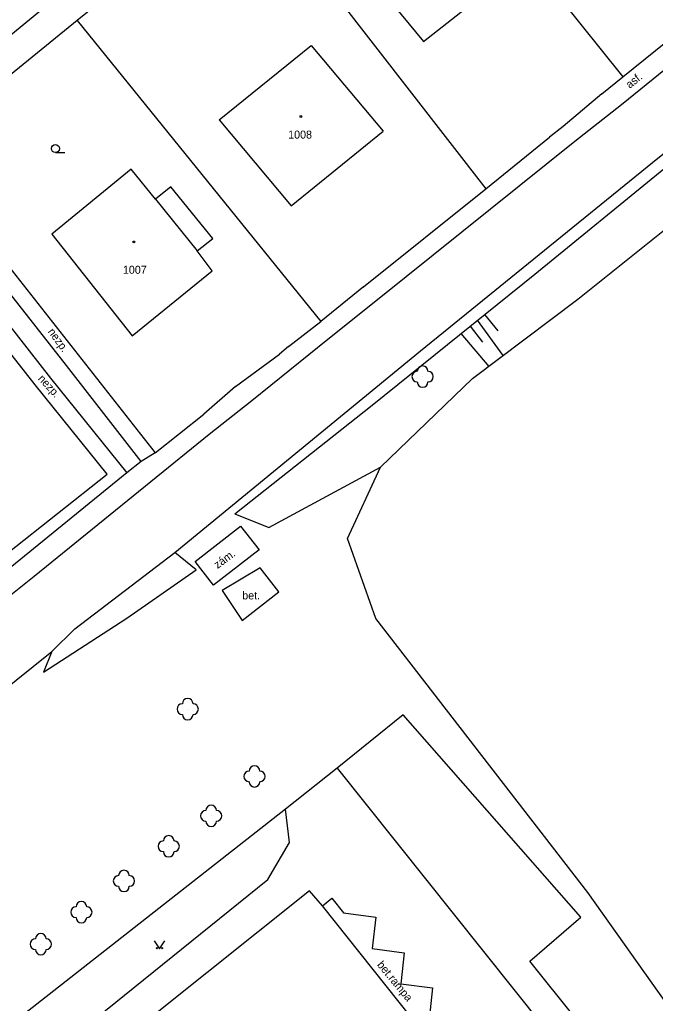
# Model space of a CAD drawing. Extents: x -794191 to -788944, y -1117087 to -1105044.
# Drawn here: x -791113 to -791053.4, y -1109663.1 to -1109570.9 of the extents above; entities that cross this region are included whole.
import ezdxf

# ---------------------------------------------------------------- set-up
doc = ezdxf.new("R2010")
doc.units = 0
for name, color, linetype in [('Doplněk polohopisu', 7, 'Continuous'), ('Hranice - ploty_ zdi', 7, 'Continuous'), ('Komunikace', 7, 'Continuous'), ('Pomocné popisy', 7, 'Continuous'), ('Popisy budov', 7, 'Continuous'), ('Stavební objekty', 7, 'Continuous'), ('Výškopis', 7, 'Continuous'), ('Zeleň', 7, 'Continuous'), ('Značky druhů budov', 7, 'Continuous'), ('Značky druhů pozemků', 7, 'Continuous'), ('Čísla popisná', 7, 'Continuous')]:
    doc.layers.add(name, color=color, linetype=linetype)

msp = doc.modelspace()

# ---------------------------------------------------------------- linework, layer by layer
at = {"layer": 'Doplněk polohopisu'}
for p, q in [((-791100.28, -1109611.48), (-791101.58, -1109612.29)), ((-791101.58, -1109612.29), (-791102.94, -1109613.36)), ((-791102.94, -1109613.36), (-791114.2, -1109622.54))]:
    msp.add_line(p, q, dxfattribs=at)
for points in [[(-791126.3, -1109583.7), (-791110.09, -1109604.48), (-791102.94, -1109613.36)], [(-791101.58, -1109612.29), (-791108.57, -1109603.31), (-791123.49, -1109584.31)]]:
    msp.add_lwpolyline(points, dxfattribs=at)
at = {"layer": 'Hranice - ploty_ zdi'}
for p, q in [((-791079.16, -1109547.95), (-791056.48, -1109576.24)), ((-791091.6, -1109558.02), (-791069.31, -1109586.73)), ((-791107.57, -1109570.96), (-791084.76, -1109599.17)), ((-791056.48, -1109576.24), (-791049.66, -1109570.74)), ((-791058.45, -1109577.83), (-791056.48, -1109576.24)), ((-791058.45, -1109577.83), (-791062.05, -1109580.91)), ((-791062.05, -1109580.91), (-791063.36, -1109581.88)), ((-791069.31, -1109586.73), (-791063.36, -1109581.88)), ((-791122.55, -1109583.15), (-791100.28, -1109611.48)), ((-791080.77, -1109595.91), (-791069.31, -1109586.73)), ((-791080.77, -1109595.91), (-791084.76, -1109599.17)), ((-791087.79, -1109601.52), (-791084.76, -1109599.17)), ((-791087.79, -1109601.52), (-791088.63, -1109602.22)), ((-791092.76, -1109605.27), (-791088.63, -1109602.22)), ((-791092.76, -1109605.27), (-791095.73, -1109607.87)), ((-791100.28, -1109611.48), (-791095.73, -1109607.87)), ((-791114.09, -1109620.87), (-791104.76, -1109613.49))]:
    msp.add_line(p, q, dxfattribs=at)
for points in [[(-791102.55, -1109544.45), (-791091.6, -1109558.02), (-791107.57, -1109570.96), (-791118.91, -1109580.17)], [(-791104.76, -1109613.49), (-791111.53, -1109605.11), (-791131.15, -1109580.08)], [(-791090.44, -1109622.25), (-791093.99, -1109624.39)], [(-791093.99, -1109624.39), (-791092.12, -1109627.21), (-791088.68, -1109624.52), (-791090.44, -1109622.25)], [(-791077.06, -1109636.04), (-791083.23, -1109641.04), (-791088.07, -1109644.89), (-791118.48, -1109668.73)], [(-791019.3, -1109716.53), (-791048.19, -1109680.35), (-791065.18, -1109659.13), (-791060.41, -1109655.01), (-791077.06, -1109636.04)]]:
    msp.add_lwpolyline(points, dxfattribs=at)
at = {"layer": 'Komunikace'}
for p, q in [((-791056.61, -1109578.82), (-791041.71, -1109566.78)), ((-791053.7, -1109584.26), (-791033.69, -1109568.27)), ((-791060.97, -1109582.27), (-791056.61, -1109578.82)), ((-791079.46, -1109597.12), (-791060.97, -1109582.27)), ((-791075.42, -1109601.92), (-791053.7, -1109584.26)), ((-791084.11, -1109600.83), (-791079.46, -1109597.12)), ((-791091.21, -1109606.58), (-791084.11, -1109600.83)), ((-791095.21, -1109609.72), (-791091.21, -1109606.58)), ((-791111.61, -1109623.05), (-791095.21, -1109609.72)), ((-791129.27, -1109637.06), (-791111.61, -1109623.05)), ((-791109.94, -1109630.11), (-791107.81, -1109627.99)), ((-791126.31, -1109643.16), (-791109.94, -1109630.11)), ((-791083.23, -1109641.04), (-791047.99, -1109685.19)), ((-791087.69, -1109647.99), (-791088.07, -1109644.89)), ((-791089.72, -1109651.47), (-791087.69, -1109647.99)), ((-791107.1, -1109665.49), (-791089.72, -1109651.47))]:
    msp.add_line(p, q, dxfattribs=at)
msp.add_lwpolyline([(-791107.81, -1109627.99), (-791098.45, -1109620.83), (-791075.42, -1109601.92)], dxfattribs=at)
msp.add_lwpolyline([(-791092.28, -1109618.34), (-791090.55, -1109620.56), (-791094.82, -1109623.87), (-791096.54, -1109621.66)], close=True, dxfattribs=at)
at = {"layer": 'Stavební objekty'}
for p, q in [((-791075.13, -1109572.92), (-791068.25, -1109567.47)), ((-791094.27, -1109580.28), (-791085.67, -1109573.3)), ((-791085.67, -1109573.3), (-791078.93, -1109581.34)), ((-791094.27, -1109580.28), (-791087.53, -1109588.32)), ((-791087.53, -1109588.32), (-791078.93, -1109581.34)), ((-791102.44, -1109600.5), (-791094.95, -1109594.41))]:
    msp.add_line(p, q, dxfattribs=at)
msp.add_lwpolyline([(-791108.22, -1109567.67), (-791114.72, -1109559.68), (-791122.44, -1109565.97), (-791115.93, -1109574.03)], close=True, dxfattribs=at)
for points in [[(-791068.25, -1109567.47), (-791074.35, -1109560.08), (-791076.24, -1109561.69), (-791077.38, -1109560.35), (-791081.95, -1109563.94), (-791080.93, -1109565.24), (-791081.26, -1109565.5), (-791075.13, -1109572.92)], [(-791100.24, -1109587.71), (-791102.51, -1109584.89), (-791109.95, -1109590.99), (-791102.44, -1109600.5)], [(-791098.81, -1109586.56), (-791100.24, -1109587.71), (-791096.33, -1109592.55)], [(-791094.95, -1109594.41), (-791096.33, -1109592.55), (-791094.89, -1109591.39), (-791098.81, -1109586.56)], [(-791091.67, -1109696.01), (-791066.87, -1109676.23), (-791067.52, -1109675.42), (-791069.16, -1109673.36), (-791084.62, -1109653.94), (-791085.81, -1109652.55), (-791105.06, -1109667.92)], [(-791084.62, -1109653.94), (-791083.73, -1109653.23), (-791082.63, -1109654.59), (-791079.6, -1109654.99), (-791079.95, -1109657.94), (-791076.97, -1109658.34), (-791077.28, -1109661.26), (-791074.3, -1109661.63), (-791074.62, -1109664.57), (-791071.65, -1109664.93), (-791071.99, -1109667.9), (-791069.02, -1109668.23), (-791069.31, -1109671.19)]]:
    msp.add_lwpolyline(points, dxfattribs=at)
at = {"layer": 'Výškopis'}
for p, q in [((-791079.96, -1109607.01), (-791064.72, -1109594.74)), ((-791069.42, -1109598.52), (-791068.17, -1109600.04)), ((-791070.79, -1109599.62), (-791069.63, -1109601.12)), ((-791067.69, -1109602.36), (-791070.09, -1109599.06)), ((-791071.64, -1109600.31), (-791069.02, -1109603.38)), ((-791092.8, -1109617.2), (-791079.96, -1109607.01)), ((-791092.8, -1109617.2), (-791089.64, -1109618.49))]:
    msp.add_line(p, q, dxfattribs=at)
for points in [[(-791064.72, -1109594.74), (-791028.46, -1109565.09), (-791022.22, -1109559.28)], [(-791089.64, -1109618.49), (-791079.16, -1109612.81), (-791070.55, -1109604.53), (-791060.69, -1109597.07), (-791051.49, -1109589.71), (-791042.27, -1109582.05)]]:
    msp.add_lwpolyline(points, dxfattribs=at)
at = {"layer": 'Zeleň'}
for points in [[(-790975.98, -1109753.09), (-790996.15, -1109741.5), (-791016.83, -1109713.65), (-791042.89, -1109676.47), (-791059.76, -1109652.7), (-791079.6, -1109627.01), (-791082.25, -1109619.52), (-791079.16, -1109612.81)], [(-791109.94, -1109630.11), (-791110.74, -1109632.03), (-791102.94, -1109626.98), (-791096.45, -1109622.45), (-791098.45, -1109620.83)]]:
    msp.add_lwpolyline(points, dxfattribs=at)
for centre in [(-791075.23, -1109604.34), (-791097.23, -1109635.5), (-791090.97, -1109641.81), (-791095.03, -1109645.51), (-791099.01, -1109648.36), (-791103.2, -1109651.61), (-791107.19, -1109654.53), (-791110.99, -1109657.53)]:
    msp.add_circle(centre, 0.0005, dxfattribs=at)
for centre, start, end in [((-791075.23, -1109603.84), 0, 179.99999), ((-791075.73, -1109604.34), 89.99999, 269.99999), ((-791074.73, -1109604.34), 270, 89.99999), ((-791075.23, -1109604.84), 179.99999, 359.99999), ((-791097.73, -1109635.5), 89.99999, 269.99999), ((-791097.23, -1109635), 0, 179.99999), ((-791096.73, -1109635.5), 270, 89.99999), ((-791097.23, -1109636), 179.99999, 359.99999), ((-791091.47, -1109641.81), 89.99999, 269.99999), ((-791090.97, -1109641.31), 0, 179.99999), ((-791090.47, -1109641.81), 270, 89.99999), ((-791090.97, -1109642.31), 179.99999, 359.99999), ((-791095.53, -1109645.51), 89.99999, 269.99999), ((-791095.03, -1109645.01), 0, 179.99999), ((-791094.53, -1109645.51), 270, 89.99999), ((-791095.03, -1109646.01), 179.99999, 359.99999), ((-791099.51, -1109648.36), 89.99999, 269.99999), ((-791099.01, -1109647.86), 0, 179.99999), ((-791098.51, -1109648.36), 270, 89.99999), ((-791099.01, -1109648.86), 179.99999, 359.99999), ((-791103.2, -1109651.11), 0, 179.99999), ((-791103.7, -1109651.61), 89.99999, 269.99999), ((-791102.7, -1109651.61), 270, 89.99999), ((-791103.2, -1109652.11), 179.99999, 359.99999), ((-791107.69, -1109654.53), 89.99999, 269.99999), ((-791107.19, -1109654.03), 0, 179.99999), ((-791106.69, -1109654.53), 270, 89.99999), ((-791107.19, -1109655.03), 179.99999, 359.99999), ((-791111.49, -1109657.53), 89.99999, 269.99999), ((-791110.99, -1109657.03), 0, 179.99999), ((-791110.49, -1109657.53), 270, 89.99999), ((-791110.99, -1109658.03), 179.99999, 359.99999)]:
    msp.add_arc(centre, 0.5, start, end, dxfattribs=at)
at = {"layer": 'Značky druhů budov'}
for centre in [(-791086.62, -1109579.95), (-791102.28, -1109591.72)]:
    msp.add_circle(centre, 0.0875, dxfattribs=at)
at = {"layer": 'Značky druhů pozemků'}
msp.add_line((-791109.62, -1109583.335), (-791108.745, -1109583.335), dxfattribs=at)
msp.add_lwpolyline([(-791100.38, -1109657.21), (-791099.88, -1109657.96), (-791099.38, -1109657.21)], dxfattribs=at)
for centre, radius in [((-791109.62, -1109582.96), 0.375), ((-791100.13, -1109657.91), 0.05), ((-791099.63, -1109657.91), 0.05)]:
    msp.add_circle(centre, radius, dxfattribs=at)

# ---------------------------------------------------------------- texts
at = {"layer": 'Pomocné popisy'}
for s, rotation, p in [('asf.', 38.69678, (-791055.83, -1109577.37)), ('nezp.', 305.87399, (-791110.36, -1109600.13)), ('nezp.', 312.44356, (-791111.3, -1109604.57)), ('zám.', 36.19321, (-791094.439, -1109622.375))]:
    msp.add_text(s, height=0.75, rotation=rotation, dxfattribs=at).set_placement(p)
msp.add_text('bet.', height=0.75, dxfattribs=at).set_placement((-791092.12, -1109625.22))
at = {"layer": 'Popisy budov'}
msp.add_text('bet.rampa', height=0.75, rotation=309.56746, dxfattribs=at).set_placement((-791079.54, -1109659.49))
at = {"layer": 'Čísla popisná'}
for s, p in [('1008', (-791087.82, -1109582.03)), ('1007', (-791103.3, -1109594.7))]:
    msp.add_text(s, height=0.75, dxfattribs=at).set_placement(p)

doc.saveas('drawing.dxf')
